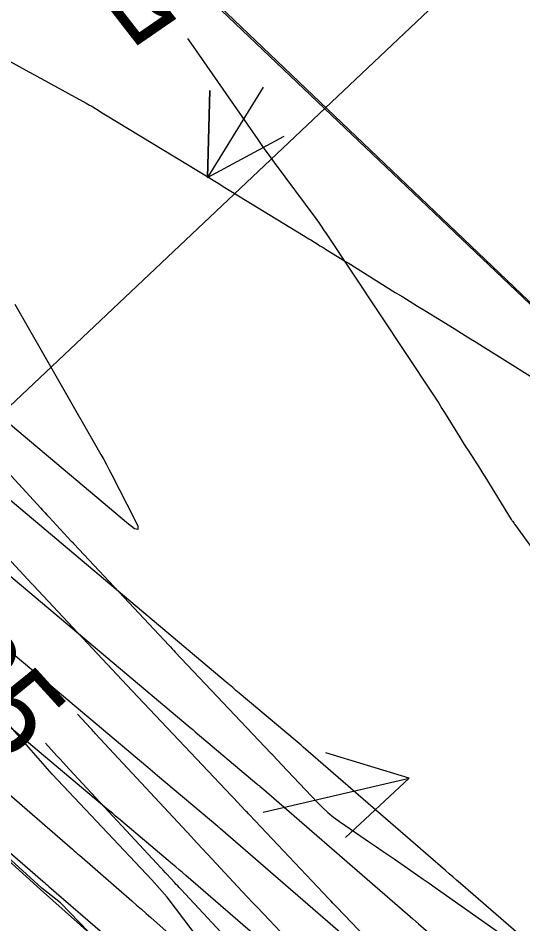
# Model space of a CAD drawing. Extents: x 954385 to 988206, y 1868364 to 1924553.
# Drawn here: x 955490.2 to 955525, y 1923211.2 to 1923273.7 of the extents above; entities that cross this region are included whole.
import ezdxf

# ---------------------------------------------------------------- set-up
doc = ezdxf.new("R2010")
doc.units = 0
for name, color, linetype in [('13', 7, 'Continuous'), ('16', 7, 'Continuous'), ('23', 7, 'Continuous'), ('24', 7, 'Continuous'), ('26', 7, 'Continuous'), ('Default', 7, 'Continuous')]:
    doc.layers.add(name, color=color, linetype=linetype)

msp = doc.modelspace()

# ---------------------------------------------------------------- linework, layer by layer
at = {"layer": '13'}
for points in [[(955488.744, 1923271.187), (955490.968, 1923269.986), (955491.348, 1923269.781), (955491.726, 1923269.575), (955492.105, 1923269.369), (955492.482, 1923269.161), (955494.929, 1923267.816), (955495.041, 1923267.753), (955495.152, 1923267.689), (955495.262, 1923267.624), (955495.371, 1923267.557), (955495.807, 1923267.287), (955495.916, 1923267.219), (955496.026, 1923267.152), (955496.135, 1923267.085), (955496.245, 1923267.019), (955503.427, 1923262.66), (955503.664, 1923262.516), (955503.899, 1923262.371), (955504.135, 1923262.226), (955504.37, 1923262.08), (955505.31, 1923261.496), (955505.545, 1923261.35), (955505.78, 1923261.205), (955506.016, 1923261.06), (955506.252, 1923260.916), (955509.895, 1923258.698), (955510.023, 1923258.62), (955510.15, 1923258.542), (955510.277, 1923258.463), (955510.404, 1923258.384), (955510.911, 1923258.068), (955511.038, 1923257.989), (955511.165, 1923257.91), (955511.293, 1923257.832), (955511.42, 1923257.754), (955512.255, 1923257.245), (955512.437, 1923257.134), (955512.618, 1923257.023), (955512.799, 1923256.911), (955512.98, 1923256.798), (955516.231, 1923254.767), (955516.737, 1923254.452), (955517.244, 1923254.138), (955517.751, 1923253.825), (955518.259, 1923253.513), (955520.293, 1923252.268), (955520.801, 1923251.956), (955521.308, 1923251.643), (955521.814, 1923251.328), (955522.32, 1923251.012), (955527.166, 1923247.973)], [(955487.749, 1923244.275), (955491.763, 1923239.921), (955491.914, 1923239.758), (955492.065, 1923239.594), (955492.216, 1923239.431), (955492.367, 1923239.268), (955493.893, 1923237.623), (955493.944, 1923237.568), (955493.996, 1923237.513), (955494.047, 1923237.458), (955494.099, 1923237.402), (955500.613, 1923230.439), (955500.726, 1923230.319), (955500.839, 1923230.198), (955500.952, 1923230.078), (955501.065, 1923229.958), (955507.658, 1923222.999), (955507.691, 1923222.965), (955507.724, 1923222.93), (955507.757, 1923222.894), (955507.79, 1923222.859), (955508.75, 1923221.829), (955508.785, 1923221.791), (955508.789, 1923221.787), (955510.861, 1923219.594), (955511.217, 1923219.237), (955511.589, 1923218.9), (955511.979, 1923218.584), (955512.386, 1923218.287), (955514.521, 1923216.815), (955514.926, 1923216.536), (955515.331, 1923216.257), (955515.735, 1923215.978), (955516.14, 1923215.698), (955517.757, 1923214.58), (955518.161, 1923214.3), (955518.565, 1923214.019), (955518.968, 1923213.738), (955519.37, 1923213.455), (955523.574, 1923210.501)], [(955518.697, 1923205.576), (955512.201, 1923212.364), (955512.06, 1923212.512), (955511.919, 1923212.66), (955511.778, 1923212.808), (955511.638, 1923212.956), (955506.174, 1923218.739), (955506.101, 1923218.816), (955506.029, 1923218.893), (955505.957, 1923218.97), (955505.885, 1923219.047), (955505.076, 1923219.915), (955505.03, 1923219.963), (955504.985, 1923220.012), (955504.963, 1923220.036), (955504.94, 1923220.06), (955498.08, 1923227.3), (955498.056, 1923227.326), (955491.293, 1923234.556), (955491.263, 1923234.588), (955491.234, 1923234.619), (955491.205, 1923234.651), (955491.176, 1923234.682), (955489.502, 1923236.486)], [(955509.092, 1923209.836), (955506.743, 1923212.322), (955506.396, 1923212.689), (955506.051, 1923213.057), (955505.706, 1923213.426), (955505.361, 1923213.795), (955503.303, 1923216.006), (955503.267, 1923216.044), (955502.277, 1923217.119), (955502.253, 1923217.145), (955502.228, 1923217.171), (955502.204, 1923217.198), (955502.18, 1923217.224), (955495.572, 1923224.334), (955495.49, 1923224.422), (955495.409, 1923224.51), (955495.328, 1923224.598), (955495.247, 1923224.686), (955494.325, 1923225.691)], [(955506.362, 1923208.326), (955501.436, 1923213.617), (955501.334, 1923213.726), (955501.233, 1923213.836), (955501.131, 1923213.946), (955501.029, 1923214.055), (955500.487, 1923214.644), (955500.388, 1923214.751), (955500.223, 1923214.93), (955500.19, 1923214.966), (955500.157, 1923215.001), (955500.124, 1923215.037), (955500.091, 1923215.073), (955493.78, 1923221.863), (955493.559, 1923222.102), (955493.338, 1923222.34), (955493.118, 1923222.579), (955492.898, 1923222.819), (955492.113, 1923223.674)]]:
    msp.add_lwpolyline(points, dxfattribs=at)
at = {"layer": '16'}
for points in [[(955563.192, 1923143.588), (955555.32, 1923149.822), (955554.565, 1923150.551), (955548.185, 1923156.83), (955540.67, 1923163.439), (955533.36, 1923170.263), (955526.285, 1923177.335), (955519.308, 1923184.509), (955512.362, 1923191.717), (955505.537, 1923199.05), (955498.865, 1923206.545), (955496.23, 1923209.607), (955491.77, 1923213.595), (955484.359, 1923220.313), (955476.956, 1923227.04), (955469.67, 1923233.89), (955462.215, 1923240.562), (955455.16, 1923247.654), (955449.821, 1923256.55), (955446.693, 1923259.065), (955441.738, 1923262.562), (955434.566, 1923269.532), (955427.026, 1923276.115)], [(955501.903, 1923272.272), (955502.129, 1923271.95), (955506.748, 1923265.304), (955507.028, 1923264.905), (955507.311, 1923264.507), (955507.597, 1923264.112), (955507.885, 1923263.718), (955510.745, 1923259.855), (955510.93, 1923259.603), (955511.111, 1923259.347), (955511.289, 1923259.09), (955511.464, 1923258.83), (955518.77, 1923247.819), (955518.999, 1923247.47), (955519.225, 1923247.12), (955519.448, 1923246.768), (955519.667, 1923246.413), (955520.702, 1923244.732), (955520.841, 1923244.507), (955520.981, 1923244.284), (955521.124, 1923244.062), (955521.267, 1923243.84), (955521.846, 1923242.957), (955521.99, 1923242.736), (955522.132, 1923242.514), (955522.273, 1923242.29), (955522.411, 1923242.066), (955524.219, 1923239.114), (955524.238, 1923239.084), (955524.258, 1923239.054), (955524.279, 1923239.024), (955524.301, 1923238.995), (955524.389, 1923238.881), (955524.411, 1923238.852), (955524.432, 1923238.823), (955524.454, 1923238.794), (955524.475, 1923238.765), (955531.406, 1923229.198)], [(955490.01, 1923253.962), (955495.928, 1923243.6), (955496.127, 1923243.248), (955496.322, 1923242.894), (955496.512, 1923242.537), (955496.699, 1923242.178), (955498.262, 1923239.132), (955498.477, 1923238.64), (955498.476, 1923238.418), (955498.259, 1923238.466), (955497.827, 1923238.785), (955477.488, 1923255.901)], [(955527.349, 1923208.255), (955520.715, 1923214.01), (955520.458, 1923214.233), (955520.201, 1923214.456), (955519.943, 1923214.679), (955519.686, 1923214.902), (955509.868, 1923223.418), (955509.733, 1923223.535), (955509.597, 1923223.651), (955509.461, 1923223.767), (955509.325, 1923223.883), (955505.465, 1923227.139), (955505.242, 1923227.327), (955505.019, 1923227.515), (955504.796, 1923227.703), (955504.572, 1923227.891), (955474.921, 1923252.844)], [(955471.831, 1923250.225), (955502.079, 1923224.771), (955502.17, 1923224.694), (955502.261, 1923224.618), (955502.353, 1923224.541), (955502.444, 1923224.464), (955506.684, 1923220.887), (955506.762, 1923220.821), (955506.84, 1923220.754), (955506.917, 1923220.687), (955506.995, 1923220.621), (955517.06, 1923211.891), (955517.443, 1923211.559), (955517.826, 1923211.226), (955524.529, 1923205.412)], [(955514.329, 1923208.97), (955504.169, 1923217.782), (955504.126, 1923217.82), (955504.082, 1923217.857), (955504.039, 1923217.894), (955503.995, 1923217.931), (955499.838, 1923221.438), (955499.671, 1923221.579), (955499.503, 1923221.72), (955499.336, 1923221.861), (955499.169, 1923222.002), (955469.807, 1923246.711)], [(955510.995, 1923206.572), (955501.783, 1923214.563), (955501.553, 1923214.761), (955501.323, 1923214.958), (955501.093, 1923215.155), (955500.861, 1923215.351), (955497.152, 1923218.481), (955496.949, 1923218.652), (955496.746, 1923218.823), (955496.543, 1923218.994), (955496.34, 1923219.165), (955466.151, 1923244.57)], [(955464.934, 1923241.57), (955493.972, 1923216.366), (955494.091, 1923216.263), (955494.211, 1923216.159), (955494.33, 1923216.056), (955494.449, 1923215.952), (955498.071, 1923212.803), (955498.399, 1923212.517), (955498.726, 1923212.23), (955499.053, 1923211.942), (955499.379, 1923211.653), (955509.127, 1923202.999)], [(955475.19, 1923228.7), (955491.937, 1923214.165), (955492.04, 1923214.075), (955492.142, 1923213.986), (955492.245, 1923213.897), (955492.348, 1923213.808), (955496.546, 1923210.157)]]:
    msp.add_lwpolyline(points, dxfattribs=at)
at = {"layer": '23'}
msp.add_lwpolyline([(955558.666, 1923145.952), (955551.95, 1923153.399), (955544.919, 1923160.517), (955544.492, 1923160.965), (955537.874, 1923167.619), (955531.022, 1923174.924), (955528.339, 1923178.051), (955524.62, 1923182.457), (955518.203, 1923190.223), (955514.067, 1923195.063), (955511.641, 1923197.835), (955505.744, 1923206.149), (955500.505, 1923213.068), (955499.457, 1923214.268), (955492.582, 1923221.548), (955485.963, 1923229.097)], dxfattribs=at)
at = {"layer": '24'}
for points in [[(955497.691, 1923280.642), (955532.806, 1923247.125), (955565.066, 1923216.528), (955599.038, 1923184.102)], [(955563.192, 1923143.587), (955555.32, 1923149.822), (955554.572, 1923150.544), (955548.196, 1923156.842), (955540.691, 1923163.461), (955533.378, 1923170.283), (955526.31, 1923177.361), (955519.357, 1923184.561), (955512.42, 1923191.777), (955505.599, 1923199.115), (955498.957, 1923206.641), (955493.148, 1923212.678), (955491.856, 1923213.686), (955484.454, 1923220.413), (955477.061, 1923227.15), (955469.786, 1923234.012), (955462.322, 1923240.674), (955455.286, 1923247.787), (955450.024, 1923256.763), (955446.882, 1923259.264), (955441.935, 1923262.769), (955434.763, 1923269.739), (955427.204, 1923276.301)], [(955558.666, 1923145.952), (955551.95, 1923153.399), (955544.919, 1923160.517), (955544.492, 1923160.965), (955537.874, 1923167.619), (955531.022, 1923174.924), (955528.339, 1923178.051), (955524.62, 1923182.457), (955518.203, 1923190.223), (955514.067, 1923195.063), (955511.641, 1923197.835), (955505.744, 1923206.149), (955500.505, 1923213.068), (955499.457, 1923214.268), (955492.582, 1923221.548), (955485.963, 1923229.097)]]:
    msp.add_lwpolyline(points, dxfattribs=at)
at = {"layer": '26'}
for points in [[(955407.131, 1923168.928), (955545.299, 1923299.568), (955543.584, 1923293.818), (955545.299, 1923299.568), (955539.462, 1923298.178)], [(955507.131, 1923268.928), (955503.276, 1923262.688), (955503.455, 1923268.686), (955503.276, 1923262.688), (955508.559, 1923265.532)], [(955507.131, 1923218.928), (955517.177, 1923221.274), (955512.799, 1923217.171), (955517.177, 1923221.274), (955511.434, 1923223.014)]]:
    msp.add_lwpolyline(points, dxfattribs=at)
at = {"layer": 'Default'}
msp.add_line((955858.372, 1922937.149), (955453.201, 1923322.797), dxfattribs=at)

# ---------------------------------------------------------------- texts
at = {"layer": '13'}
msp.add_text('565', height=6, rotation=312.37176, dxfattribs=at).set_placement((955480.51, 1923231.942))
at = {"layer": '16'}
msp.add_text('570', height=6, rotation=127.86193, dxfattribs=at).set_placement((955503.613, 1923274.959))

doc.saveas('drawing.dxf')
